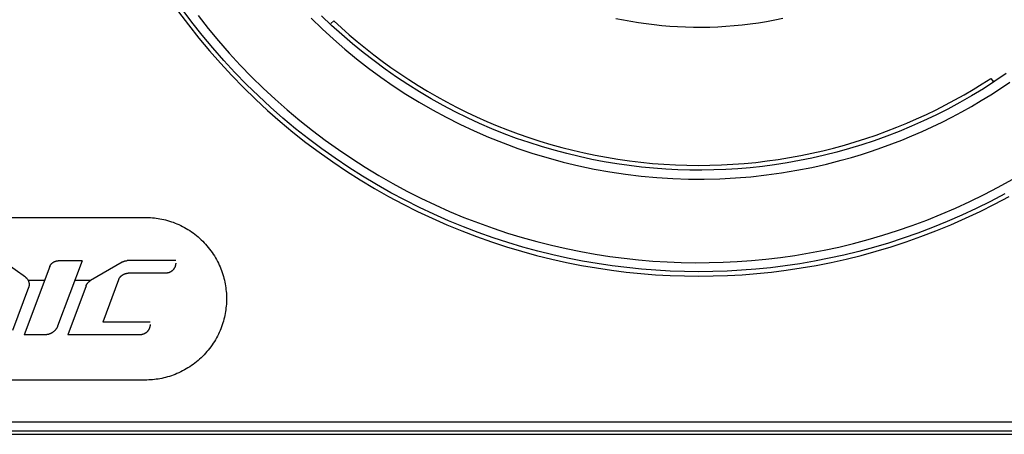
# Model space of a CAD drawing. Header units: millimetres. Extents: x -2637 to -1637, y 678 to 1678.
# Tile 273 of 348: x -2036 to -2014, y 1373 to 1383. Entities that reach past the tile are written whole.
import ezdxf

# ---------------------------------------------------------------- set-up
doc = ezdxf.new("R2010")
doc.units = ezdxf.units.MM
doc.layers.add('Make2D$B.SHOW mini', color=7, linetype='Continuous', true_color=0x000000)

msp = doc.modelspace()

# ---------------------------------------------------------------- linework, layer by layer
at = {"layer": 'Make2D$B.SHOW mini', "color": 18, "lineweight": -3, "true_color": 0x000000}
for points in [[(-2032.478, 1382.756), (-2032.258, 1382.463), (-2032.03, 1382.174), (-2031.795, 1381.891), (-2031.551, 1381.615), (-2031.301, 1381.344), (-2031.044, 1381.08), (-2030.779, 1380.822), (-2030.509, 1380.572), (-2030.232, 1380.329), (-2029.949, 1380.093), (-2029.661, 1379.865), (-2029.367, 1379.645), (-2029.068, 1379.433), (-2028.765, 1379.229), (-2028.457, 1379.033), (-2028.146, 1378.846), (-2027.831, 1378.668), (-2027.512, 1378.498), (-2027.191, 1378.337), (-2026.867, 1378.185), (-2026.541, 1378.041), (-2026.213, 1377.907), (-2025.883, 1377.781), (-2025.552, 1377.664), (-2025.22, 1377.556), (-2024.888, 1377.456), (-2024.556, 1377.365), (-2024.223, 1377.283), (-2023.892, 1377.209), (-2023.56, 1377.144), (-2023.23, 1377.087), (-2022.901, 1377.038), (-2022.573, 1376.997), (-2022.248, 1376.964), (-2021.924, 1376.938), (-2021.603, 1376.92), (-2021.284, 1376.91), (-2020.967, 1376.906)], [(-2020.967, 1377.003), (-2021.281, 1377.006), (-2021.598, 1377.017), (-2021.918, 1377.035), (-2022.239, 1377.06), (-2022.563, 1377.093), (-2022.888, 1377.133), (-2023.215, 1377.182), (-2023.543, 1377.239), (-2023.872, 1377.304), (-2024.201, 1377.377), (-2024.532, 1377.459), (-2024.862, 1377.549), (-2025.192, 1377.648), (-2025.521, 1377.755), (-2025.85, 1377.871), (-2026.177, 1377.996), (-2026.503, 1378.13), (-2026.827, 1378.273), (-2027.149, 1378.424), (-2027.468, 1378.584), (-2027.784, 1378.752), (-2028.097, 1378.93), (-2028.407, 1379.115), (-2028.712, 1379.31), (-2029.013, 1379.512), (-2029.31, 1379.723), (-2029.602, 1379.941), (-2029.888, 1380.168), (-2030.169, 1380.402), (-2030.444, 1380.644), (-2030.713, 1380.892), (-2030.975, 1381.148), (-2031.231, 1381.41), (-2031.48, 1381.679), (-2031.721, 1381.954), (-2031.955, 1382.235), (-2032.182, 1382.522), (-2032.4, 1382.813)], [(-2032.043, 1382.669), (-2031.821, 1382.387), (-2031.592, 1382.111), (-2031.355, 1381.84), (-2031.112, 1381.576), (-2030.862, 1381.317), (-2030.605, 1381.066), (-2030.342, 1380.821), (-2030.073, 1380.583), (-2029.798, 1380.352), (-2029.517, 1380.129), (-2029.232, 1379.913), (-2028.941, 1379.705), (-2028.646, 1379.506), (-2028.347, 1379.314), (-2028.044, 1379.13), (-2027.738, 1378.955), (-2027.428, 1378.788), (-2027.115, 1378.63), (-2026.8, 1378.48), (-2026.482, 1378.339), (-2026.163, 1378.206), (-2025.842, 1378.082), (-2025.52, 1377.966), (-2025.197, 1377.859), (-2024.873, 1377.76), (-2024.55, 1377.67), (-2024.226, 1377.588), (-2023.902, 1377.515), (-2023.58, 1377.449), (-2023.258, 1377.392), (-2022.937, 1377.342), (-2022.617, 1377.3), (-2022.3, 1377.266), (-2021.984, 1377.24), (-2021.67, 1377.22), (-2021.359, 1377.208), (-2021.05, 1377.203), (-2020.742, 1377.204), (-2020.43, 1377.213), (-2020.117, 1377.228), (-2019.8, 1377.251), (-2019.482, 1377.282), (-2019.163, 1377.32), (-2018.841, 1377.365), (-2018.519, 1377.419), (-2018.195, 1377.481), (-2017.871, 1377.55), (-2017.546, 1377.628), (-2017.221, 1377.715), (-2016.896, 1377.81), (-2016.572, 1377.913), (-2016.249, 1378.025), (-2015.926, 1378.145), (-2015.606, 1378.274), (-2015.286, 1378.411), (-2014.969, 1378.557), (-2014.655, 1378.712), (-2014.343, 1378.875), (-2014.034, 1379.047)], [(-2029.546, 1382.616), (-2029.301, 1382.377), (-2029.052, 1382.147), (-2028.797, 1381.925), (-2028.538, 1381.711), (-2028.275, 1381.506), (-2028.006, 1381.308), (-2027.729, 1381.116), (-2027.447, 1380.931), (-2027.157, 1380.754), (-2026.861, 1380.583), (-2026.56, 1380.421), (-2026.252, 1380.266), (-2025.939, 1380.119), (-2025.621, 1379.982), (-2025.298, 1379.853), (-2024.971, 1379.732), (-2024.639, 1379.622), (-2024.304, 1379.52), (-2023.966, 1379.429), (-2023.625, 1379.347), (-2023.282, 1379.275), (-2022.937, 1379.213), (-2022.59, 1379.161), (-2022.242, 1379.119), (-2021.894, 1379.087), (-2021.545, 1379.065), (-2021.197, 1379.053), (-2020.849, 1379.052), (-2020.502, 1379.06), (-2020.157, 1379.078), (-2019.814, 1379.106), (-2019.473, 1379.144), (-2019.135, 1379.191), (-2018.8, 1379.247), (-2018.469, 1379.312), (-2018.141, 1379.386), (-2017.817, 1379.468)], [(-2014.165, 1381.386), (-2014.416, 1381.216), (-2014.672, 1381.052), (-2014.931, 1380.895), (-2015.192, 1380.746), (-2015.457, 1380.603), (-2015.724, 1380.468), (-2015.993, 1380.34), (-2016.264, 1380.22), (-2016.536, 1380.107), (-2016.81, 1380.001), (-2017.085, 1379.902), (-2017.361, 1379.811), (-2017.637, 1379.727), (-2017.913, 1379.65), (-2018.19, 1379.58), (-2018.466, 1379.517), (-2018.741, 1379.461), (-2019.016, 1379.412), (-2019.29, 1379.37), (-2019.562, 1379.334), (-2019.833, 1379.305), (-2020.103, 1379.283), (-2020.371, 1379.266), (-2020.636, 1379.256), (-2020.9, 1379.251), (-2021.163, 1379.253), (-2021.429, 1379.26), (-2021.697, 1379.274), (-2021.967, 1379.293), (-2022.238, 1379.319), (-2022.511, 1379.352), (-2022.785, 1379.391), (-2023.06, 1379.437), (-2023.337, 1379.489), (-2023.613, 1379.549), (-2023.891, 1379.616), (-2024.168, 1379.69), (-2024.445, 1379.771), (-2024.722, 1379.859), (-2024.998, 1379.954), (-2025.273, 1380.057), (-2025.547, 1380.167), (-2025.819, 1380.285), (-2026.089, 1380.41), (-2026.358, 1380.542), (-2026.624, 1380.681), (-2026.887, 1380.828), (-2027.148, 1380.981), (-2027.405, 1381.142), (-2027.659, 1381.31), (-2027.908, 1381.484), (-2028.154, 1381.666), (-2028.396, 1381.853), (-2028.633, 1382.048), (-2028.865, 1382.248), (-2029.092, 1382.454), (-2029.313, 1382.667)], [(-2029.109, 1382.497), (-2029.043, 1382.552)], [(-2029.043, 1382.552), (-2028.875, 1382.397), (-2028.702, 1382.245), (-2028.526, 1382.095), (-2028.345, 1381.947), (-2028.161, 1381.802), (-2027.972, 1381.66), (-2027.78, 1381.521), (-2027.584, 1381.386), (-2027.384, 1381.253), (-2027.18, 1381.124), (-2026.973, 1380.999), (-2026.763, 1380.877), (-2026.548, 1380.759), (-2026.331, 1380.646), (-2026.11, 1380.536), (-2025.887, 1380.43), (-2025.66, 1380.329), (-2025.43, 1380.233), (-2025.198, 1380.14), (-2024.963, 1380.053), (-2024.725, 1379.97), (-2024.486, 1379.893), (-2024.244, 1379.82), (-2024, 1379.752), (-2023.754, 1379.69), (-2023.507, 1379.632), (-2023.258, 1379.58), (-2023.007, 1379.534), (-2022.756, 1379.492), (-2022.503, 1379.456), (-2022.25, 1379.426), (-2021.996, 1379.401), (-2021.741, 1379.381), (-2021.486, 1379.367), (-2021.231, 1379.359), (-2020.977, 1379.356), (-2020.722, 1379.359), (-2020.468, 1379.367), (-2020.214, 1379.38), (-2019.961, 1379.399), (-2019.709, 1379.423), (-2019.458, 1379.453), (-2019.209, 1379.488), (-2018.96, 1379.528), (-2018.714, 1379.573), (-2018.469, 1379.623), (-2018.226, 1379.679), (-2017.985, 1379.739), (-2017.747, 1379.804), (-2017.51, 1379.874), (-2017.276, 1379.948), (-2017.045, 1380.027), (-2016.816, 1380.11), (-2016.59, 1380.198), (-2016.368, 1380.289), (-2016.148, 1380.385), (-2015.931, 1380.485), (-2015.718, 1380.588), (-2015.507, 1380.695), (-2015.3, 1380.806), (-2015.097, 1380.92), (-2014.897, 1381.037), (-2014.701, 1381.157), (-2014.508, 1381.281)], [(-2019.109, 1382.606), (-2019.288, 1382.569), (-2019.468, 1382.535), (-2019.648, 1382.506), (-2019.828, 1382.48), (-2020.008, 1382.459), (-2020.188, 1382.441), (-2020.368, 1382.427), (-2020.548, 1382.416), (-2020.727, 1382.409), (-2020.905, 1382.406), (-2021.083, 1382.407), (-2021.26, 1382.411), (-2021.436, 1382.419), (-2021.611, 1382.43), (-2021.785, 1382.444), (-2021.958, 1382.462), (-2022.13, 1382.484), (-2022.3, 1382.508), (-2022.469, 1382.536), (-2022.637, 1382.567), (-2022.803, 1382.601)], [(-2017.817, 1379.468), (-2017.593, 1379.531), (-2017.369, 1379.598), (-2017.145, 1379.671), (-2016.921, 1379.748), (-2016.697, 1379.829), (-2016.474, 1379.916), (-2016.251, 1380.008), (-2016.029, 1380.104), (-2015.808, 1380.206), (-2015.587, 1380.313), (-2015.368, 1380.424), (-2015.15, 1380.541), (-2014.934, 1380.662), (-2014.719, 1380.788), (-2014.506, 1380.92), (-2014.295, 1381.056), (-2014.087, 1381.197)], [(-2014.508, 1381.281), (-2014.453, 1381.215)], [(-2014.508, 1381.281), (-2014.44, 1381.199)], [(-2014.199, 1378.726), (-2014.513, 1378.56), (-2014.83, 1378.403), (-2015.149, 1378.254), (-2015.471, 1378.113), (-2015.795, 1377.982), (-2016.12, 1377.859), (-2016.446, 1377.744), (-2016.773, 1377.638), (-2017.1, 1377.541), (-2017.428, 1377.452), (-2017.756, 1377.372), (-2018.083, 1377.3), (-2018.41, 1377.236), (-2018.735, 1377.18), (-2019.06, 1377.132), (-2019.383, 1377.092), (-2019.704, 1377.059), (-2020.023, 1377.034), (-2020.34, 1377.016), (-2020.655, 1377.006), (-2020.967, 1377.003)], [(-2020.967, 1376.906), (-2020.651, 1376.91), (-2020.332, 1376.92), (-2020.011, 1376.938), (-2019.687, 1376.964), (-2019.361, 1376.997), (-2019.034, 1377.038), (-2018.705, 1377.087), (-2018.374, 1377.144), (-2018.043, 1377.209), (-2017.711, 1377.283), (-2017.379, 1377.365), (-2017.046, 1377.456), (-2016.714, 1377.556), (-2016.382, 1377.664), (-2016.052, 1377.781), (-2015.722, 1377.907), (-2015.394, 1378.041), (-2015.068, 1378.185), (-2014.744, 1378.337), (-2014.422, 1378.498), (-2014.104, 1378.668)], [(-2051.217, 1378.206), (-2033.217, 1378.206)], [(-2033.217, 1378.206), (-2033.177, 1378.206), (-2033.137, 1378.204), (-2033.096, 1378.202), (-2033.056, 1378.199), (-2033.014, 1378.195), (-2032.973, 1378.189), (-2032.931, 1378.183), (-2032.89, 1378.176), (-2032.848, 1378.168), (-2032.806, 1378.158), (-2032.764, 1378.148), (-2032.722, 1378.137), (-2032.68, 1378.124), (-2032.638, 1378.11), (-2032.596, 1378.096), (-2032.555, 1378.08), (-2032.513, 1378.063), (-2032.472, 1378.045), (-2032.431, 1378.025), (-2032.391, 1378.005), (-2032.35, 1377.983), (-2032.31, 1377.961), (-2032.271, 1377.937), (-2032.232, 1377.913), (-2032.194, 1377.887), (-2032.156, 1377.86), (-2032.119, 1377.832), (-2032.083, 1377.803), (-2032.047, 1377.774), (-2032.012, 1377.743), (-2031.978, 1377.711), (-2031.944, 1377.679), (-2031.912, 1377.645), (-2031.88, 1377.611), (-2031.85, 1377.576), (-2031.82, 1377.541), (-2031.791, 1377.504), (-2031.763, 1377.467), (-2031.736, 1377.429), (-2031.711, 1377.391), (-2031.686, 1377.352), (-2031.662, 1377.313), (-2031.64, 1377.273), (-2031.618, 1377.233), (-2031.598, 1377.192), (-2031.579, 1377.151), (-2031.561, 1377.11), (-2031.544, 1377.069), (-2031.528, 1377.027), (-2031.513, 1376.985), (-2031.499, 1376.943), (-2031.487, 1376.901), (-2031.475, 1376.859), (-2031.465, 1376.817), (-2031.456, 1376.775), (-2031.447, 1376.734), (-2031.44, 1376.692), (-2031.434, 1376.65), (-2031.429, 1376.609), (-2031.425, 1376.568), (-2031.421, 1376.527), (-2031.419, 1376.486), (-2031.418, 1376.446), (-2031.417, 1376.406)], [(-2035.328, 1377.118), (-2035.327, 1377.121), (-2035.325, 1377.124), (-2035.324, 1377.127), (-2035.322, 1377.13), (-2035.321, 1377.134), (-2035.319, 1377.137), (-2035.318, 1377.14), (-2035.316, 1377.143), (-2035.314, 1377.146), (-2035.312, 1377.15), (-2035.31, 1377.153), (-2035.308, 1377.156), (-2035.306, 1377.159), (-2035.304, 1377.162), (-2035.302, 1377.165), (-2035.3, 1377.168), (-2035.298, 1377.171), (-2035.295, 1377.174), (-2035.293, 1377.176), (-2035.29, 1377.179), (-2035.288, 1377.182), (-2035.285, 1377.185), (-2035.283, 1377.187), (-2035.28, 1377.19), (-2035.277, 1377.193), (-2035.274, 1377.195), (-2035.271, 1377.198), (-2035.268, 1377.2), (-2035.265, 1377.203), (-2035.262, 1377.205), (-2035.259, 1377.207), (-2035.256, 1377.209), (-2035.253, 1377.211), (-2035.25, 1377.213), (-2035.247, 1377.216), (-2035.243, 1377.217), (-2035.24, 1377.219), (-2035.237, 1377.221), (-2035.233, 1377.223), (-2035.23, 1377.225), (-2035.227, 1377.226), (-2035.223, 1377.228), (-2035.22, 1377.229), (-2035.216, 1377.231), (-2035.213, 1377.232), (-2035.209, 1377.233), (-2035.206, 1377.234), (-2035.202, 1377.235), (-2035.198, 1377.237), (-2035.195, 1377.238), (-2035.191, 1377.238), (-2035.188, 1377.239), (-2035.184, 1377.24), (-2035.181, 1377.241), (-2035.177, 1377.241), (-2035.173, 1377.242), (-2035.17, 1377.242), (-2035.166, 1377.243), (-2035.163, 1377.243), (-2035.159, 1377.243), (-2035.156, 1377.244), (-2035.152, 1377.244), (-2035.149, 1377.244), (-2035.145, 1377.244)], [(-2034.611, 1377.243), (-2035.154, 1375.802)], [(-2034.611, 1377.243), (-2035.145, 1377.244)], [(-2033.726, 1377.217), (-2033.719, 1377.221), (-2033.713, 1377.224), (-2033.706, 1377.227), (-2033.699, 1377.23), (-2033.692, 1377.233), (-2033.685, 1377.236), (-2033.678, 1377.238), (-2033.671, 1377.24), (-2033.664, 1377.242), (-2033.656, 1377.243), (-2033.649, 1377.245), (-2033.641, 1377.246), (-2033.634, 1377.247), (-2033.627, 1377.247), (-2033.619, 1377.248), (-2033.612, 1377.248)], [(-2032.541, 1377.248), (-2033.612, 1377.248)], [(-2035.867, 1376.883), (-2036.322, 1377.206)], [(-2035.328, 1377.118), (-2035.895, 1375.608)], [(-2033.726, 1377.217), (-2034.427, 1376.806)], [(-2032.541, 1377.195), (-2032.541, 1377.19), (-2032.542, 1377.185), (-2032.542, 1377.18), (-2032.542, 1377.175), (-2032.543, 1377.17), (-2032.543, 1377.165), (-2032.544, 1377.159), (-2032.545, 1377.154), (-2032.546, 1377.149), (-2032.547, 1377.144), (-2032.549, 1377.139), (-2032.55, 1377.133), (-2032.552, 1377.128), (-2032.553, 1377.123), (-2032.555, 1377.118), (-2032.557, 1377.112), (-2032.559, 1377.107), (-2032.562, 1377.102), (-2032.564, 1377.097), (-2032.566, 1377.092), (-2032.569, 1377.087), (-2032.572, 1377.082), (-2032.575, 1377.077), (-2032.578, 1377.072), (-2032.581, 1377.067), (-2032.585, 1377.063), (-2032.588, 1377.058), (-2032.592, 1377.053), (-2032.595, 1377.049), (-2032.599, 1377.045), (-2032.603, 1377.04), (-2032.607, 1377.036), (-2032.611, 1377.032), (-2032.616, 1377.028), (-2032.62, 1377.024), (-2032.625, 1377.021), (-2032.629, 1377.017), (-2032.634, 1377.013), (-2032.638, 1377.01), (-2032.643, 1377.007), (-2032.648, 1377.004), (-2032.653, 1377.001), (-2032.658, 1376.998), (-2032.663, 1376.995), (-2032.668, 1376.993), (-2032.673, 1376.99), (-2032.678, 1376.988), (-2032.684, 1376.986), (-2032.689, 1376.984), (-2032.694, 1376.982), (-2032.699, 1376.98), (-2032.704, 1376.979), (-2032.71, 1376.977), (-2032.715, 1376.976), (-2032.72, 1376.975), (-2032.725, 1376.974), (-2032.731, 1376.973), (-2032.736, 1376.972), (-2032.741, 1376.972), (-2032.746, 1376.971), (-2032.751, 1376.971), (-2032.756, 1376.97), (-2032.761, 1376.97), (-2032.766, 1376.97)], [(-2035.867, 1376.883), (-2035.862, 1376.879), (-2035.858, 1376.876), (-2035.853, 1376.872), (-2035.849, 1376.869), (-2035.845, 1376.865), (-2035.841, 1376.861), (-2035.837, 1376.856), (-2035.833, 1376.852), (-2035.829, 1376.848), (-2035.825, 1376.843), (-2035.822, 1376.838), (-2035.819, 1376.833), (-2035.815, 1376.829), (-2035.812, 1376.824), (-2035.809, 1376.818), (-2035.806, 1376.813), (-2035.804, 1376.808), (-2035.801, 1376.803), (-2035.799, 1376.797), (-2035.797, 1376.792), (-2035.795, 1376.786), (-2035.793, 1376.78), (-2035.792, 1376.775), (-2035.79, 1376.769), (-2035.789, 1376.763), (-2035.788, 1376.758), (-2035.787, 1376.752), (-2035.786, 1376.746), (-2035.785, 1376.741), (-2035.785, 1376.735), (-2035.785, 1376.729), (-2035.785, 1376.724)], [(-2035.445, 1376.806), (-2035.787, 1376.806)], [(-2034.427, 1376.806), (-2034.771, 1376.806)], [(-2034.524, 1376.691), (-2034.522, 1376.695), (-2034.52, 1376.7), (-2034.519, 1376.704), (-2034.517, 1376.708), (-2034.515, 1376.713), (-2034.512, 1376.717), (-2034.51, 1376.721), (-2034.508, 1376.725), (-2034.505, 1376.729), (-2034.503, 1376.734), (-2034.5, 1376.738), (-2034.497, 1376.742), (-2034.494, 1376.745), (-2034.492, 1376.749), (-2034.489, 1376.753), (-2034.485, 1376.757), (-2034.482, 1376.761), (-2034.479, 1376.764), (-2034.476, 1376.768), (-2034.472, 1376.771), (-2034.469, 1376.774), (-2034.465, 1376.778), (-2034.462, 1376.781), (-2034.458, 1376.784), (-2034.454, 1376.787), (-2034.451, 1376.79), (-2034.447, 1376.793), (-2034.443, 1376.796), (-2034.439, 1376.799), (-2034.435, 1376.801), (-2034.431, 1376.804), (-2034.427, 1376.806)], [(-2033.804, 1376.824), (-2034.156, 1375.885)], [(-2033.804, 1376.824), (-2033.803, 1376.828), (-2033.801, 1376.832), (-2033.8, 1376.835), (-2033.798, 1376.839), (-2033.796, 1376.843), (-2033.794, 1376.847), (-2033.793, 1376.85), (-2033.791, 1376.854), (-2033.789, 1376.858), (-2033.786, 1376.861), (-2033.784, 1376.865), (-2033.782, 1376.868), (-2033.78, 1376.872), (-2033.777, 1376.875), (-2033.775, 1376.879), (-2033.772, 1376.882), (-2033.769, 1376.886), (-2033.767, 1376.889), (-2033.764, 1376.892), (-2033.761, 1376.895), (-2033.758, 1376.899), (-2033.755, 1376.902), (-2033.752, 1376.905), (-2033.749, 1376.908), (-2033.746, 1376.911), (-2033.743, 1376.914), (-2033.739, 1376.917), (-2033.736, 1376.92), (-2033.732, 1376.922), (-2033.729, 1376.925), (-2033.725, 1376.928), (-2033.722, 1376.93), (-2033.718, 1376.933), (-2033.714, 1376.935), (-2033.711, 1376.937), (-2033.707, 1376.94), (-2033.703, 1376.942), (-2033.699, 1376.944), (-2033.695, 1376.946), (-2033.691, 1376.948), (-2033.688, 1376.95), (-2033.684, 1376.951), (-2033.68, 1376.953), (-2033.676, 1376.955), (-2033.671, 1376.956), (-2033.667, 1376.958), (-2033.663, 1376.959), (-2033.659, 1376.96), (-2033.655, 1376.962), (-2033.651, 1376.963), (-2033.647, 1376.964), (-2033.643, 1376.965), (-2033.639, 1376.966), (-2033.634, 1376.966), (-2033.63, 1376.967), (-2033.626, 1376.968), (-2033.622, 1376.968), (-2033.618, 1376.969), (-2033.614, 1376.969), (-2033.61, 1376.97), (-2033.606, 1376.97), (-2033.602, 1376.97), (-2033.598, 1376.97), (-2033.594, 1376.97)], [(-2032.766, 1376.97), (-2033.594, 1376.97)], [(-2035.797, 1376.655), (-2036.153, 1375.705)], [(-2035.785, 1376.724), (-2035.785, 1376.719), (-2035.785, 1376.715), (-2035.785, 1376.711), (-2035.786, 1376.706), (-2035.786, 1376.702), (-2035.786, 1376.698), (-2035.787, 1376.693), (-2035.788, 1376.689), (-2035.789, 1376.685), (-2035.79, 1376.681), (-2035.791, 1376.676), (-2035.792, 1376.672), (-2035.793, 1376.668), (-2035.794, 1376.664), (-2035.796, 1376.66), (-2035.797, 1376.655)], [(-2034.524, 1376.691), (-2034.93, 1375.607)], [(-2031.417, 1376.406), (-2031.418, 1376.366), (-2031.419, 1376.326), (-2031.421, 1376.285), (-2031.425, 1376.244), (-2031.429, 1376.203), (-2031.434, 1376.162), (-2031.44, 1376.12), (-2031.447, 1376.078), (-2031.456, 1376.037), (-2031.465, 1375.995), (-2031.475, 1375.953), (-2031.487, 1375.911), (-2031.499, 1375.869), (-2031.513, 1375.827), (-2031.528, 1375.785), (-2031.544, 1375.743), (-2031.561, 1375.702), (-2031.579, 1375.661), (-2031.598, 1375.62), (-2031.618, 1375.579), (-2031.64, 1375.539), (-2031.662, 1375.499), (-2031.686, 1375.46), (-2031.711, 1375.421), (-2031.736, 1375.383), (-2031.763, 1375.345), (-2031.791, 1375.308), (-2031.82, 1375.271), (-2031.85, 1375.236), (-2031.88, 1375.201), (-2031.912, 1375.167), (-2031.944, 1375.133), (-2031.978, 1375.101), (-2032.012, 1375.069), (-2032.047, 1375.038), (-2032.083, 1375.009), (-2032.119, 1374.98), (-2032.156, 1374.952), (-2032.194, 1374.925), (-2032.232, 1374.899), (-2032.271, 1374.875), (-2032.31, 1374.851), (-2032.35, 1374.829), (-2032.391, 1374.807), (-2032.431, 1374.787), (-2032.472, 1374.768), (-2032.513, 1374.749), (-2032.555, 1374.732), (-2032.596, 1374.717), (-2032.638, 1374.702), (-2032.68, 1374.688), (-2032.722, 1374.675), (-2032.764, 1374.664), (-2032.806, 1374.654), (-2032.848, 1374.644), (-2032.89, 1374.636), (-2032.931, 1374.629), (-2032.973, 1374.623), (-2033.014, 1374.617), (-2033.056, 1374.613), (-2033.096, 1374.61), (-2033.137, 1374.608), (-2033.177, 1374.606), (-2033.217, 1374.606)], [(-2035.154, 1375.802), (-2035.156, 1375.797), (-2035.158, 1375.792), (-2035.16, 1375.787), (-2035.162, 1375.782), (-2035.164, 1375.777), (-2035.167, 1375.772), (-2035.169, 1375.767), (-2035.172, 1375.762), (-2035.175, 1375.757), (-2035.177, 1375.752), (-2035.18, 1375.748), (-2035.183, 1375.743), (-2035.187, 1375.738), (-2035.19, 1375.734), (-2035.193, 1375.729), (-2035.197, 1375.724), (-2035.2, 1375.72), (-2035.204, 1375.716), (-2035.208, 1375.711), (-2035.211, 1375.707), (-2035.215, 1375.703), (-2035.219, 1375.698), (-2035.223, 1375.694), (-2035.227, 1375.69), (-2035.232, 1375.686), (-2035.236, 1375.682), (-2035.24, 1375.679), (-2035.245, 1375.675), (-2035.25, 1375.671), (-2035.254, 1375.668), (-2035.259, 1375.664), (-2035.264, 1375.661), (-2035.269, 1375.657), (-2035.273, 1375.654), (-2035.278, 1375.651), (-2035.283, 1375.648), (-2035.289, 1375.645), (-2035.294, 1375.643), (-2035.299, 1375.64), (-2035.304, 1375.637), (-2035.309, 1375.635), (-2035.315, 1375.632), (-2035.32, 1375.63), (-2035.325, 1375.628), (-2035.331, 1375.626), (-2035.336, 1375.624), (-2035.342, 1375.622), (-2035.347, 1375.62), (-2035.352, 1375.619), (-2035.358, 1375.617), (-2035.363, 1375.616), (-2035.369, 1375.615), (-2035.374, 1375.614), (-2035.38, 1375.612), (-2035.385, 1375.611), (-2035.391, 1375.611), (-2035.396, 1375.61), (-2035.402, 1375.609), (-2035.407, 1375.609), (-2035.413, 1375.608), (-2035.418, 1375.608), (-2035.424, 1375.608), (-2035.429, 1375.608), (-2035.434, 1375.607)], [(-2033.109, 1375.885), (-2034.156, 1375.885)], [(-2033.109, 1375.832), (-2033.109, 1375.827), (-2033.109, 1375.822), (-2033.11, 1375.817), (-2033.11, 1375.812), (-2033.11, 1375.807), (-2033.111, 1375.802), (-2033.112, 1375.797), (-2033.113, 1375.791), (-2033.114, 1375.786), (-2033.115, 1375.781), (-2033.116, 1375.776), (-2033.118, 1375.77), (-2033.119, 1375.765), (-2033.121, 1375.76), (-2033.123, 1375.755), (-2033.125, 1375.75), (-2033.127, 1375.744), (-2033.129, 1375.739), (-2033.132, 1375.734), (-2033.134, 1375.729), (-2033.137, 1375.724), (-2033.14, 1375.719), (-2033.143, 1375.714), (-2033.146, 1375.709), (-2033.149, 1375.704), (-2033.152, 1375.7), (-2033.156, 1375.695), (-2033.159, 1375.691), (-2033.163, 1375.686), (-2033.167, 1375.682), (-2033.171, 1375.677), (-2033.175, 1375.673), (-2033.179, 1375.669), (-2033.183, 1375.665), (-2033.188, 1375.661), (-2033.192, 1375.658), (-2033.197, 1375.654), (-2033.201, 1375.651), (-2033.206, 1375.647), (-2033.211, 1375.644), (-2033.216, 1375.641), (-2033.221, 1375.638), (-2033.226, 1375.635), (-2033.231, 1375.633), (-2033.236, 1375.63), (-2033.241, 1375.628), (-2033.246, 1375.625), (-2033.251, 1375.623), (-2033.256, 1375.621), (-2033.262, 1375.619), (-2033.267, 1375.618), (-2033.272, 1375.616), (-2033.277, 1375.615), (-2033.283, 1375.613), (-2033.288, 1375.612), (-2033.293, 1375.611), (-2033.298, 1375.61), (-2033.304, 1375.609), (-2033.309, 1375.609), (-2033.314, 1375.608), (-2033.319, 1375.608), (-2033.324, 1375.608), (-2033.329, 1375.607), (-2033.334, 1375.607)], [(-2035.434, 1375.607), (-2035.895, 1375.608)], [(-2033.334, 1375.607), (-2034.93, 1375.607)], [(-2033.217, 1374.606), (-2051.217, 1374.606)], [(-2059.217, 1373.681), (-2008.217, 1373.681)], [(-2059.217, 1373.481), (-2008.217, 1373.481)], [(-2059.217, 1373.406), (-2008.217, 1373.406)]]:
    msp.add_lwpolyline(points, dxfattribs=at)

doc.saveas('drawing.dxf')
